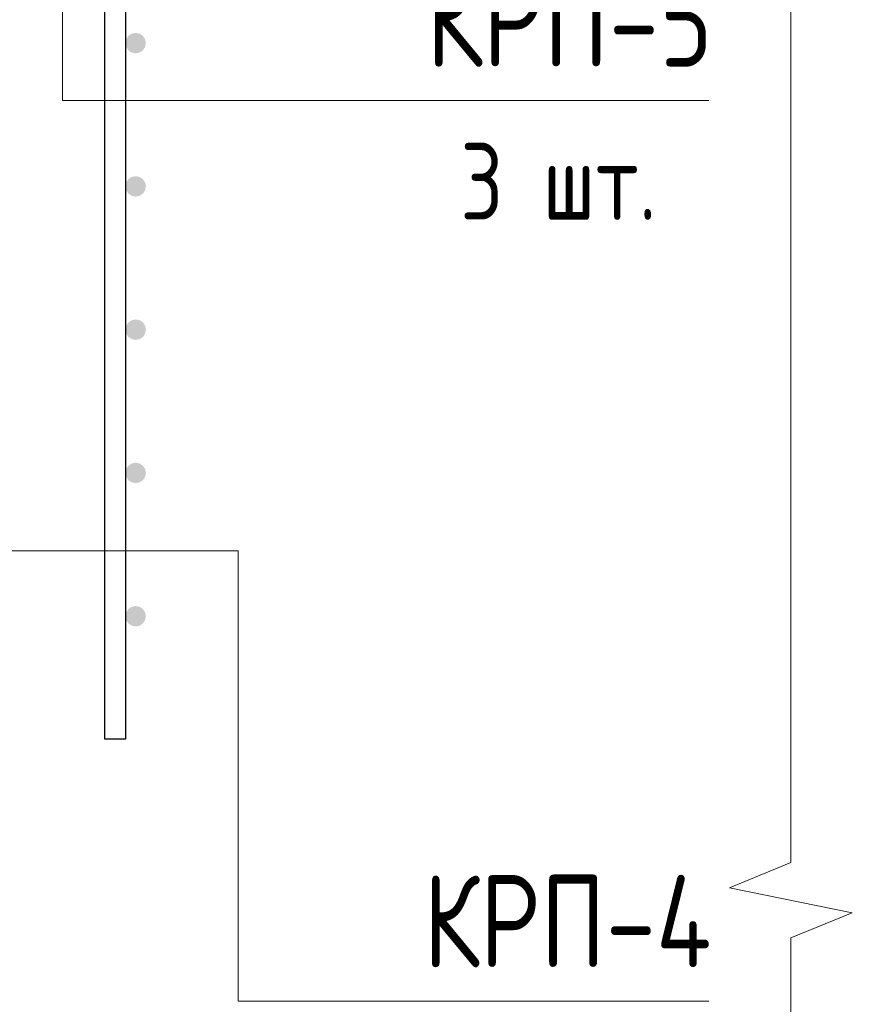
# Model space of a CAD drawing. Header units: millimetres. Extents: x 40580 to 1930067, y -240640 to 81020.
# Tile 368 of 656: x 1112808 to 1115518, y -215132 to -211925. Entities that reach past the tile are written whole.
import ezdxf

# ---------------------------------------------------------------- set-up
doc = ezdxf.new("R2010")
doc.units = ezdxf.units.MM
for name, color, linetype, lineweight in [('Вспомогательная арматура', 52, 'Continuous', 25), ('Позиционная метка номер позиции', 7, 'Continuous', 13), ('Примечания', 7, 'Continuous', 13)]:
    doc.layers.add(name, color=color, linetype=linetype, lineweight=lineweight)
doc.styles.add('GOST 2.304', font='isocpeur.ttf', dxfattribs={"width": 0.8})

msp = doc.modelspace()

# ---------------------------------------------------------------- hatches: boundary and pattern name
at = {"linetype": 'Continuous', "lineweight": 50, "transparency": 33554687}
for points in [[(1113218.4, -212001.5), (1113215.9, -211988.8), (1113208.7, -211978), (1113197.9, -211970.7), (1113185.1, -211968.2), (1113172.3, -211970.7), (1113161.5, -211978), (1113154.3, -211988.8), (1113151.8, -212001.5), (1113154.3, -212014.3), (1113161.5, -212025.1), (1113172.3, -212032.3), (1113185.1, -212034.9), (1113197.9, -212032.3), (1113208.7, -212025.1), (1113215.9, -212014.3)], [(1113218.4, -212468.2), (1113215.9, -212455.5), (1113208.7, -212444.6), (1113197.9, -212437.4), (1113185.1, -212434.9), (1113172.3, -212437.4), (1113161.5, -212444.6), (1113154.3, -212455.5), (1113151.8, -212468.2), (1113154.3, -212481), (1113161.5, -212491.8), (1113172.3, -212499), (1113185.1, -212501.5), (1113197.9, -212499), (1113208.7, -212491.8), (1113215.9, -212481)], [(1113218.4, -212934.9), (1113215.9, -212922.1), (1113208.7, -212911.3), (1113197.9, -212904.1), (1113185.1, -212901.5), (1113172.3, -212904.1), (1113161.5, -212911.3), (1113154.3, -212922.1), (1113151.8, -212934.9), (1113154.3, -212947.6), (1113161.5, -212958.4), (1113172.3, -212965.7), (1113185.1, -212968.2), (1113197.9, -212965.7), (1113208.7, -212958.4), (1113215.9, -212947.6)], [(1113218.4, -213401.5), (1113215.9, -213388.8), (1113208.7, -213378), (1113197.9, -213370.7), (1113185.1, -213368.2), (1113172.3, -213370.7), (1113161.5, -213378), (1113154.3, -213388.8), (1113151.8, -213401.5), (1113154.3, -213414.3), (1113161.5, -213425.1), (1113172.3, -213432.3), (1113185.1, -213434.9), (1113197.9, -213432.3), (1113208.7, -213425.1), (1113215.9, -213414.3)], [(1113218.4, -213868.2), (1113215.9, -213855.5), (1113208.7, -213844.6), (1113197.9, -213837.4), (1113185.1, -213834.9), (1113172.3, -213837.4), (1113161.5, -213844.6), (1113154.3, -213855.5), (1113151.8, -213868.2), (1113154.3, -213881), (1113161.5, -213891.8), (1113172.3, -213899), (1113185.1, -213901.5), (1113197.9, -213899), (1113208.7, -213891.8), (1113215.9, -213881)]]:
    msp.add_hatch(color=7, dxfattribs=at).paths.add_polyline_path(points)

# ---------------------------------------------------------------- linework, layer by layer
at = {"layer": 'Вспомогательная арматура', "color": 7, "linetype": 'Continuous', "lineweight": 25, "transparency": 33554687}
msp.add_lwpolyline([(1113151.8, -210268.2), (1113151.8, -214268.2), (1113085.1, -214268.2), (1113085.1, -210268.2), (1113151.8, -210268.2)], dxfattribs=at)
msp.add_lwpolyline([(1113151.8, -210268.2), (1113151.8, -214268.2), (1113085.1, -214268.2), (1113085.1, -210268.2), (1113151.8, -210268.2)], dxfattribs=at)
at = {"layer": 'Позиционная метка номер позиции', "color": 7, "linetype": 'Continuous', "lineweight": 13, "transparency": 33554687}
for points in [[(1112946.4, -210668.2), (1112946.4, -212188.8), (1115051.8, -212188.8)], [(1111718.4, -213655.4), (1113518.4, -213655.4), (1113518.4, -215122.1), (1115051.8, -215122.1)]]:
    msp.add_lwpolyline(points, dxfattribs=at)
at = {"layer": 'Примечания', "color": 7, "linetype": 'Continuous', "lineweight": 13, "transparency": 33554687}
for p, q in [((1115318.4, -210832.4), (1115318.4, -212751.5)), ((1115318.4, -212751.5), (1115318.4, -214670.7)), ((1115318.4, -214670.7), (1115118.4, -214752.4)), ((1115118.4, -214752.4), (1115518.4, -214834)), ((1115518.4, -214834), (1115318.4, -214915.7)), ((1115318.4, -214915.7), (1115318.4, -216834.9))]:
    msp.add_line(p, q, dxfattribs=at)

# ---------------------------------------------------------------- texts
at = {"layer": 'Примечания', "color": 7, "linetype": 'Continuous', "lineweight": 25, "transparency": 33554687, "attachment_point": 7, "style": 'GOST 2.304'}
for s, insert, char_height, width in [('КРП-5', (1114131.8, -212078.8), 300, 1066.541), ('3\\~шт.', (1114241.8, -212576.8), 250, 817.804), ('КРП-4', (1114121.8, -215012.1), 300, 1087.781)]:
    msp.add_mtext(s, dxfattribs=dict(at, insert=insert, char_height=char_height, width=width))

doc.saveas('drawing.dxf')
